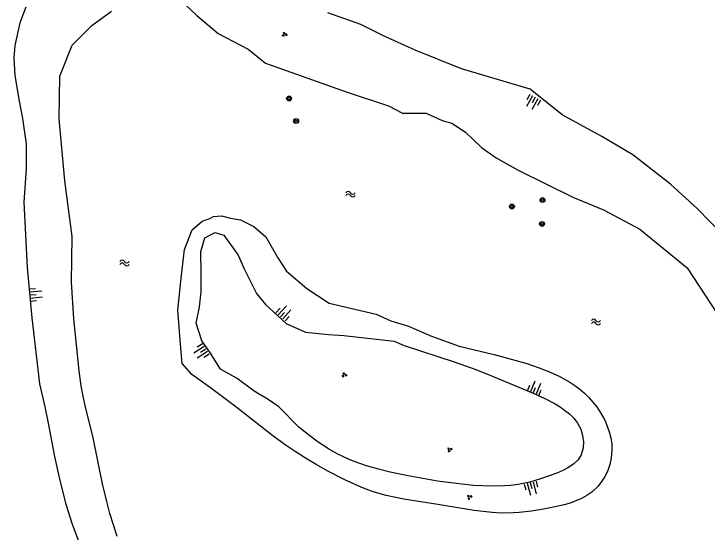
# Model space of a CAD drawing. Extents: x 128999 to 131010, y 395498 to 399007.
# Drawn here: x 130623.3 to 130736.7, y 397979.5 to 398064.4 of the extents above; entities that cross this region are included whole.
import ezdxf

# ---------------------------------------------------------------- set-up
doc = ezdxf.new("R2010")
doc.units = 0
for name, color, linetype in [('gg-knt-BGT kruinlijn', 7, 'Continuous'), ('gg-kntw-bovenkant insteek waterloop', 7, 'Continuous'), ('gt-symb-boom', 7, 'Continuous'), ('gt-symb-groenvak', 7, 'Continuous'), ('gt-symb-talud symbool', 7, 'Continuous'), ('gt-symb-watersymbool', 7, 'Continuous')]:
    doc.layers.add(name, color=color, linetype=linetype)

# ---------------------------------------------------------------- blocks, each defined once
blk = doc.blocks.new('gt0-TALUD_1')
at = {"layer": 'gt-symb-talud symbool'}
for p, q in [((-1, -1), (-1, 0)), ((-0.5, -2), (-0.5, 0)), ((0, -1), (0, 0)), ((0.5, -2), (0.5, 0)), ((1, -1), (1, 0))]:
    blk.add_line(p, q, dxfattribs=at)
blk = doc.blocks.new('gt0-GRVAK')
at = {"layer": 'gt-symb-groenvak'}
for p, q in [((-0.11, 0.19), (-0.23, 0.24)), ((-0.18, 0.15), (0.09, 0.15)), ((-0.09, 0.21), (-0.16, 0.32)), ((-0.05, 0.21), (-0.05, 0.39)), ((0, 0.21), (0.06, 0.32)), ((0.01, 0.19), (0.13, 0.24)), ((0.26, -0.05), (0.2, 0.06)), ((0.31, -0.05), (0.31, 0.13)), ((0.35, -0.05), (0.41, 0.06)), ((-0.24, -0.23), (-0.36, -0.18)), ((-0.32, -0.26), (-0.05, -0.26)), ((-0.23, -0.21), (-0.29, -0.1)), ((-0.18, -0.2), (-0.18, -0.02)), ((-0.14, -0.21), (-0.07, -0.1)), ((-0.12, -0.23), (0, -0.18)), ((0.24, -0.07), (0.12, -0.02)), ((0.17, -0.11), (0.44, -0.11)), ((0.37, -0.07), (0.49, -0.02))]:
    blk.add_line(p, q, dxfattribs=at)
blk = doc.blocks.new('gt0-WA')
at = {"layer": 'gt-symb-watersymbool'}
for centre, start, end in [((-0.32, 0.02), 28.0725, 151.9275), ((0.43, 0.42), 208.0725, 331.9275), ((-0.32, -0.43), 28.0725, 151.9275), ((0.43, -0.03), 208.0725, 331.9275)]:
    blk.add_arc(centre, 0.425, start, end, dxfattribs=at)
blk = doc.blocks.new('gt0-BOOM')
at = {"layer": 'gt-symb-boom'}
for radius in [0.4, 0.2]:
    blk.add_circle((0, 0), radius, dxfattribs=at)

msp = doc.modelspace()

# ---------------------------------------------------------------- linework, layer by layer
at = {"layer": 'gg-knt-BGT kruinlijn'}
for points in [[(130625.24, 398065.44), (130624.23, 398062.89), (130623.44, 398059.18), (130623.28, 398057.15), (130623.43, 398054.26), (130624.16, 398050.04), (130624.7, 398047.24), (130625.28, 398043.1), (130625.28, 398038.96), (130624.93, 398033.55), (130625.26, 398027.1), (130625.44, 398022.85), (130626.24, 398014.6), (130627.47, 398003.76), (130628.37, 398000), (130628.91, 397997.34), (130629.93, 397991.87), (130630.78, 397987.96), (130631.8, 397984.09), (130632.84, 397980.8), (130634.23, 397977.05)], [(130743.22, 398024.15), (130735.08, 398032.49), (130730.72, 398036.48), (130724.55, 398041.27), (130719.5, 398044.28), (130712.99, 398047.81), (130707.74, 398052.01), (130696.54, 398055.35), (130688.94, 398058.4), (130683.9, 398060.72), (130680.06, 398062.63), (130674.66, 398064.55)], [(130666.62, 398000), (130664.88, 398001.21), (130662.6, 398002.6), (130659.8, 398004.65), (130657.09, 398006.19), (130655.36, 398008.95), (130654.03, 398010.84), (130653.11, 398013.69), (130653.63, 398016.37), (130653.91, 398018.86), (130653.95, 398021.91), (130653.88, 398025.46), (130654.5, 398027.67), (130655.45, 398028.2), (130656.21, 398028.55), (130657.63, 398028.13), (130659.97, 398024.86), (130660.97, 398022.62), (130662.97, 398018.59), (130664.43, 398016.78), (130667.81, 398013.65), (130670.98, 398012.26), (130674.78, 398011.85), (130677.27, 398011.71), (130685.49, 398010.76), (130687.17, 398010.07), (130695.49, 398007.33), (130698.9, 398006.11), (130701.69, 398005), (130708.25, 398002.26), (130710.08, 398001.44), (130711.85, 398000.51), (130712.66, 398000), (130713.4, 397999.49), (130714.18, 397998.85), (130714.89, 397998.13), (130715.51, 397997.33), (130716.03, 397996.33), (130716.35, 397995.33), (130716.49, 397994.29), (130716.45, 397993.27), (130716.12, 397992.16), (130715.6, 397991.35), (130714.9, 397990.67), (130714.06, 397990.09), (130713.12, 397989.6), (130712.14, 397989.17), (130709.64, 397988.25), (130707.73, 397987.69), (130705.81, 397987.3), (130704.53, 397987.13), (130703.54, 397987.05), (130701.54, 397987), (130698.51, 397987.14), (130696.56, 397987.32), (130692.59, 397987.85), (130687.8, 397988.69), (130684.87, 397989.3), (130682.92, 397989.79), (130681, 397990.35), (130678.94, 397991.08), (130678.01, 397991.46), (130676.19, 397992.31), (130674.75, 397993.11), (130673.08, 397994.21), (130671.49, 397995.41), (130669.93, 397996.68), (130666.62, 398000)]]:
    msp.add_lwpolyline(points, dxfattribs=at)
at = {"layer": 'gg-kntw-bovenkant insteek waterloop'}
for points in [[(130651.33, 398065.89), (130653.22, 398064.1), (130656.73, 398061.15), (130661.61, 398058.6), (130664.44, 398056.29), (130677.84, 398051.55), (130684.58, 398049.29), (130686.86, 398048.08), (130690.72, 398048.08), (130693.38, 398046.91), (130694.95, 398046.44), (130697.2, 398045.01), (130699.8, 398042.47), (130702.2, 398040.8), (130705.79, 398038.74), (130714.75, 398034.36), (130719.79, 398032.29), (130725.73, 398029.1), (130733.44, 398022.75), (130740.39, 398012.16)], [(130640.18, 397978.8), (130639.56, 397980.7), (130639, 397982.55), (130638.48, 397984.48), (130637.79, 397987.4), (130636.24, 397994.93), (130634.99, 398000), (130634.65, 398001.46), (130634.28, 398003.43), (130633.97, 398005.93), (130633.1, 398014.42), (130632.73, 398020.44), (130632.79, 398027.91), (130631.61, 398037.03), (130630.67, 398047.15), (130630.8, 398054.18), (130632.79, 398059.22), (130636.04, 398062.47), (130639.26, 398064.78)], [(130659.59, 398000), (130655.69, 398002.96), (130652.38, 398005.31), (130650.82, 398007.1), (130650.52, 398010.28), (130650.1, 398015.84), (130650.7, 398021.55), (130651.21, 398025.79), (130652.48, 398028.98), (130654.09, 398030.42), (130655.37, 398030.84), (130655.95, 398031.16), (130657.27, 398031.31), (130658.74, 398030.89), (130660.37, 398030.62), (130662.57, 398029.54), (130664.49, 398027.85), (130666.49, 398024.41), (130667.9, 398022.21), (130671.23, 398019.37), (130674.87, 398017.01), (130682.56, 398015.17), (130684.96, 398014.11), (130687.87, 398013.2), (130691.6, 398011.58), (130696.16, 398009.92), (130701.88, 398008.57), (130705.28, 398007.66), (130707.2, 398007.09), (130709.1, 398006.46), (130710.65, 398005.87), (130712.49, 398005.04), (130714.24, 398004.07), (130715.08, 398003.52), (130715.89, 398002.91), (130716.65, 398002.25), (130717.36, 398001.55), (130718.03, 398000.8), (130718.65, 398000), (130719.21, 397999.16), (130719.96, 397997.8), (130720.37, 397996.86), (130720.7, 397995.9), (130720.95, 397994.91), (130721.11, 397993.91), (130721.15, 397992.9), (130721.04, 397991.58), (130720.82, 397990.58), (130720.48, 397989.61), (130720.04, 397988.68), (130719.5, 397987.81), (130718.87, 397987.01), (130717.85, 397986.05), (130717.04, 397985.48), (130716.17, 397985), (130715.26, 397984.6), (130714.3, 397984.26), (130713.32, 397983.97), (130711.31, 397983.51), (130709.96, 397983.24), (130707.96, 397982.92), (130705.98, 397982.7), (130704.99, 397982.64), (130703.01, 397982.61), (130701.55, 397982.68), (130698.59, 397983.02), (130692.63, 397984.03), (130687.11, 397984.88), (130684.19, 397985.48), (130682.07, 397986.1), (130680.2, 397986.79), (130677.45, 397988.03), (130674.77, 397989.42), (130672.73, 397990.57), (130671.01, 397991.6), (130669.32, 397992.67), (130667.67, 397993.79), (130665.66, 397995.24), (130659.59, 398000)]]:
    msp.add_lwpolyline(points, dxfattribs=at)

# ---------------------------------------------------------------- block references
at = {"layer": 'gt-symb-boom'}
for p, rotation in [((130668.31, 398050.5), 176.04496236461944), ((130669.46, 398046.81), 176.0449623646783), ((130709.78, 398033.87), -93.95503763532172), ((130704.78, 398032.81), -93.95503763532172), ((130709.71, 398029.96), -93.95503763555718)]:
    msp.add_blockref('gt0-BOOM', p, dxfattribs=dict(at, rotation=rotation))
at = {"layer": 'gt-symb-groenvak'}
for p, rotation in [((130667.57, 398061), -1.6038627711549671), ((130677.35, 398005.25), -1.6038627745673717), ((130694.57, 397993), 29.076863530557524), ((130697.83, 397985.24), 29.076863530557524)]:
    msp.add_blockref('gt0-GRVAK', p, dxfattribs=dict(at, rotation=rotation))
at = {"layer": 'gt-symb-talud symbool'}
for p, xscale, yscale, rotation in [((130708.62, 398050.75), 0.9996084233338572, 0.9996084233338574, -28.436628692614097), ((130625.92, 398018.27), 1.000057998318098, 1.0000579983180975, 95.16330681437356), ((130666.91, 398014.74), 1.0002644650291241, 1.0002644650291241, 137.71475165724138), ((130654.68, 398009.53), 0.9999284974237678, 0.9999284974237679, -57.04099012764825), ((130708.22, 398002.19), 1.000076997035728, 1.0000769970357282, 157.35809990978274), ((130707.82, 397987.56), 1.0003124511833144, 1.0003124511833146, 14.828108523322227)]:
    msp.add_blockref('gt0-TALUD_1', p, dxfattribs=dict(at, xscale=xscale, yscale=yscale, rotation=rotation))
at = {"layer": 'gt-symb-watersymbool'}
for p in [(130678.3, 398034.83), (130641.33, 398023.57), (130718.48, 398013.91)]:
    msp.add_blockref('gt0-WA', p, dxfattribs=at)

doc.saveas('drawing.dxf')
